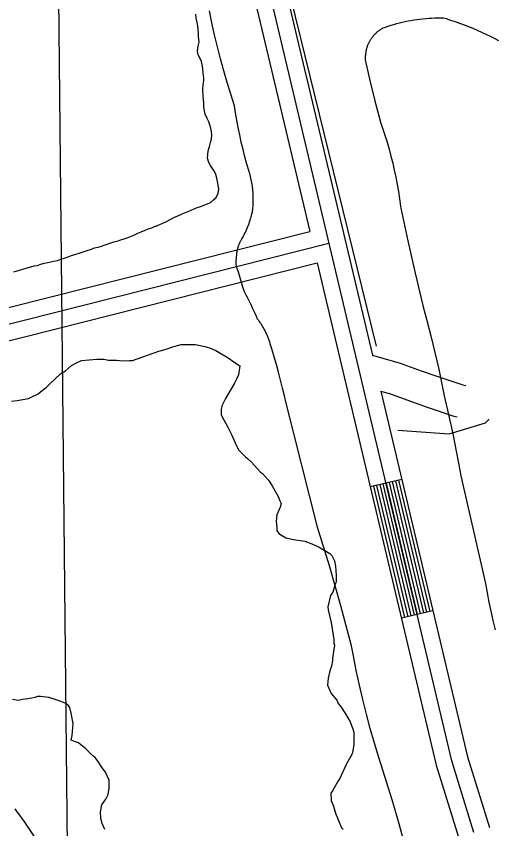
# Model space of a CAD drawing. Extents: x 3180038 to 3217926, y 922069 to 947485.
# Drawn here: x 3190046 to 3190489, y 940815 to 941568 of the extents above; entities that cross this region are included whole.
import ezdxf

# ---------------------------------------------------------------- set-up
doc = ezdxf.new("R2010")
doc.units = 0
for name, color, linetype in [('V-LEVE-TOET', 7, 'Continuous'), ('V-ROAD-CNTR', 7, 'Continuous'), ('V-RRAP-FSHR', 7, 'Continuous'), ('V-SITE-VEGE', 7, 'Continuous'), ('V-TOPO-BNDY', 7, 'Continuous'), ('V-TOPO-SHOR', 7, 'Continuous')]:
    doc.layers.add(name, color=color, linetype=linetype)

msp = doc.modelspace()

# ---------------------------------------------------------------- linework, layer by layer
at = {"layer": 'V-LEVE-TOET'}
for points in [[(3190254.65, 941360.44), (3190254.93, 941360.93), (3190255.22, 941361.41), (3190255.32, 941361.58), (3190255.32, 941361.58), (3190256.1, 941362.96), (3190256.84, 941364.34), (3190257.57, 941365.74), (3190258.27, 941367.16), (3190258.94, 941368.58), (3190259.59, 941370.01), (3190260.21, 941371.46), (3190260.81, 941372.92), (3190261.38, 941374.39), (3190261.93, 941375.86), (3190262.45, 941377.35), (3190262.94, 941378.84), (3190263.41, 941380.34), (3190263.85, 941381.86), (3190264.26, 941383.37), (3190264.65, 941384.9), (3190265.01, 941386.43), (3190265.2, 941387.31), (3190265.2, 941387.31), (3190265.37, 941388.76), (3190265.52, 941390.21), (3190265.65, 941391.66), (3190265.74, 941393.12), (3190265.82, 941394.58), (3190265.87, 941396.04), (3190265.9, 941397.5), (3190265.9, 941398.96), (3190265.87, 941400.43), (3190265.82, 941401.89), (3190265.75, 941403.35), (3190265.65, 941404.81), (3190265.53, 941406.27), (3190265.39, 941407.73), (3190265.21, 941409.19), (3190265.02, 941410.64), (3190264.8, 941412.09), (3190264.55, 941413.54), (3190264.29, 941414.98), (3190263.99, 941416.42), (3190263.68, 941417.85), (3190263.34, 941419.28), (3190262.97, 941420.7), (3190262.58, 941422.12), (3190262.17, 941423.53), (3190262.01, 941424.06), (3190262.01, 941424.06), (3190260.04, 941430.76), (3190258.18, 941437.5), (3190256.43, 941444.26), (3190254.81, 941451.05), (3190253.31, 941457.88), (3190251.92, 941464.72), (3190250.66, 941471.59), (3190249.51, 941478.48), (3190248.58, 941484.71), (3190248.58, 941484.71), (3190245.02, 941495.53), (3190241.65, 941506.4), (3190238.47, 941517.33), (3190235.47, 941528.32), (3190232.67, 941539.35), (3190230.06, 941550.44), (3190227.65, 941561.56), (3190225.43, 941572.73)], [(3190493.13, 941545.01), (3190489.26, 941547.07), (3190485.36, 941549.07), (3190481.42, 941551), (3190477.46, 941552.86), (3190473.46, 941554.65), (3190469.43, 941556.38), (3190465.37, 941558.03), (3190461.28, 941559.61), (3190457.16, 941561.13), (3190453.02, 941562.57), (3190448.86, 941563.93), (3190444.67, 941565.23), (3190442.01, 941566.01), (3190442.01, 941566.01), (3190439.26, 941566.04), (3190436.51, 941566.02), (3190433.76, 941565.95), (3190431.02, 941565.83), (3190428.27, 941565.66), (3190425.53, 941565.45), (3190422.8, 941565.19), (3190420.06, 941564.88), (3190417.34, 941564.52), (3190414.62, 941564.12), (3190411.91, 941563.67), (3190409.21, 941563.17), (3190406.51, 941562.62), (3190403.83, 941562.03), (3190401.15, 941561.39), (3190398.49, 941560.7), (3190395.84, 941559.97), (3190393.2, 941559.19), (3190390.58, 941558.37), (3190387.97, 941557.5), (3190385.71, 941556.7), (3190385.71, 941556.7), (3190385.23, 941556.43), (3190384.76, 941556.16), (3190384.3, 941555.87), (3190383.84, 941555.58), (3190383.38, 941555.28), (3190382.93, 941554.97), (3190382.48, 941554.66), (3190382.05, 941554.33), (3190381.61, 941554), (3190381.18, 941553.66), (3190380.76, 941553.31), (3190380.35, 941552.96), (3190379.94, 941552.6), (3190379.54, 941552.23), (3190379.14, 941551.86), (3190378.75, 941551.48), (3190378.36, 941551.09), (3190377.99, 941550.69), (3190377.62, 941550.29), (3190377.26, 941549.88), (3190376.9, 941549.47), (3190376.55, 941549.05), (3190376.21, 941548.62), (3190375.88, 941548.19), (3190375.55, 941547.75), (3190375.24, 941547.31), (3190374.93, 941546.86), (3190374.62, 941546.4), (3190374.33, 941545.94), (3190374.05, 941545.48), (3190373.77, 941545.01), (3190373.5, 941544.53), (3190373.24, 941544.06), (3190372.98, 941543.57), (3190372.74, 941543.08), (3190372.5, 941542.59), (3190372.28, 941542.1), (3190372.06, 941541.6), (3190371.85, 941541.09), (3190371.65, 941540.58), (3190371.45, 941540.07), (3190371.27, 941539.56), (3190371.1, 941539.04), (3190370.93, 941538.52), (3190370.78, 941538)], [(3190370.78, 941538), (3190370.63, 941537.47), (3190370.49, 941536.95), (3190370.36, 941536.41), (3190370.24, 941535.88), (3190370.13, 941535.35), (3190370.03, 941534.81), (3190369.94, 941534.27), (3190369.86, 941533.73), (3190369.79, 941533.19), (3190369.73, 941532.65), (3190369.67, 941532.11), (3190369.63, 941531.56), (3190369.59, 941531.02), (3190369.57, 941530.47), (3190369.55, 941529.93), (3190369.55, 941529.38), (3190369.55, 941528.84), (3190369.57, 941528.29), (3190369.59, 941527.75), (3190369.61, 941527.35), (3190369.61, 941527.35), (3190373.88, 941508.42), (3190378.47, 941489.56), (3190383.39, 941470.79), (3190383.45, 941470.56), (3190383.45, 941470.56), (3190385.65, 941464.18), (3190387.73, 941457.77), (3190389.7, 941451.32), (3190391.56, 941444.83), (3190393.3, 941438.32), (3190394.93, 941431.77), (3190396.44, 941425.2), (3190397.84, 941418.6), (3190399.13, 941411.98), (3190400.3, 941405.34), (3190401.35, 941398.68), (3190402.29, 941392), (3190402.56, 941389.92), (3190402.56, 941389.92), (3190408.84, 941359.79), (3190415.65, 941329.77), (3190422.99, 941299.88), (3190426.25, 941287.26), (3190426.25, 941287.26), (3190430.27, 941271.9), (3190434.03, 941256.47), (3190437.52, 941240.98), (3190440.74, 941225.44), (3190442.48, 941216.39), (3190442.48, 941216.39), (3190446.65, 941198.82), (3190450.52, 941181.19), (3190454.1, 941163.49), (3190457.37, 941145.73), (3190458, 941142.13), (3190458, 941142.13), (3190480.81, 941042.42), (3190480.81, 941042.42), (3190482.29, 941033.82), (3190483.92, 941025.24), (3190485.69, 941016.7), (3190487.62, 941008.18), (3190489.69, 940999.7)], [(3190292.99, 941223.47), (3190291.23, 941230.76), (3190289.36, 941238.03), (3190287.39, 941245.27), (3190285.31, 941252.48), (3190283.12, 941259.66), (3190281.62, 941264.39), (3190281.62, 941264.39), (3190281.38, 941265.21), (3190281.12, 941266.03), (3190280.85, 941266.85), (3190280.57, 941267.66), (3190280.28, 941268.47), (3190279.99, 941269.28), (3190279.68, 941270.08), (3190279.36, 941270.88), (3190279.03, 941271.67), (3190278.7, 941272.46), (3190278.35, 941273.24), (3190278, 941274.02), (3190277.63, 941274.8), (3190277.26, 941275.57), (3190276.88, 941276.33), (3190276.49, 941277.09), (3190276.09, 941277.84), (3190275.68, 941278.59), (3190275.27, 941279.33), (3190274.84, 941280.06), (3190274.41, 941280.78), (3190273.97, 941281.5), (3190273.52, 941282.21), (3190273.06, 941282.91), (3190272.6, 941283.61), (3190272.13, 941284.3), (3190271.65, 941284.97), (3190271.16, 941285.64), (3190270.67, 941286.3), (3190270.17, 941286.96), (3190269.89, 941287.31), (3190269.89, 941287.31), (3190268.77, 941289.85), (3190267.62, 941292.37), (3190266.47, 941294.88), (3190265.3, 941297.37), (3190264.11, 941299.85), (3190262.91, 941302.31), (3190261.69, 941304.75), (3190260.46, 941307.17), (3190259.21, 941309.57), (3190257.95, 941311.95), (3190257.68, 941312.47), (3190257.68, 941312.47), (3190256.36, 941316.78), (3190255.04, 941321.1), (3190253.72, 941325.41), (3190252.4, 941329.73), (3190251.09, 941334.04), (3190249.93, 941337.84), (3190249.93, 941337.84), (3190249.93, 941338.49), (3190249.93, 941339.15), (3190249.95, 941339.8), (3190249.98, 941340.45), (3190250.01, 941341.11), (3190250.07, 941341.76), (3190250.12, 941342.41), (3190250.2, 941343.05), (3190250.28, 941343.7), (3190250.37, 941344.35), (3190250.48, 941344.99), (3190250.48, 941344.99), (3190250.48, 941344.99), (3190250.49, 941345.55), (3190250.51, 941346.1), (3190250.55, 941346.66), (3190250.59, 941347.21), (3190250.64, 941347.77), (3190250.7, 941348.32), (3190250.77, 941348.87), (3190250.85, 941349.42), (3190250.94, 941349.97), (3190251.03, 941350.52), (3190251.14, 941351.07), (3190251.26, 941351.61), (3190251.39, 941352.15), (3190251.52, 941352.69), (3190251.67, 941353.23), (3190251.82, 941353.77), (3190251.99, 941354.3), (3190252.16, 941354.83), (3190252.34, 941355.36), (3190252.53, 941355.89), (3190252.73, 941356.41), (3190252.94, 941356.92), (3190253.16, 941357.44), (3190253.39, 941357.95), (3190253.62, 941358.46), (3190253.87, 941358.96), (3190254.12, 941359.46), (3190254.38, 941359.95), (3190254.65, 941360.44)], [(3190406.8, 940797.91), (3190400.85, 940820.01), (3190394.52, 940842), (3190387.82, 940863.88), (3190382.13, 940881.48), (3190382.13, 940881.48), (3190378.06, 940894.74), (3190374.22, 940908.07), (3190370.6, 940921.46), (3190367.23, 940934.92), (3190364.09, 940948.43), (3190361.18, 940962), (3190358.51, 940975.61), (3190356.88, 940984.65), (3190356.88, 940984.65), (3190346.91, 941021.81), (3190336.31, 941058.78), (3190325.06, 941095.57), (3190324.98, 941095.82), (3190324.98, 941095.82), (3190296.39, 941209.33), (3190294.65, 941216.15), (3190294.65, 941216.15), (3190292.99, 941223.47)]]:
    msp.add_lwpolyline(points, dxfattribs=at)
at = {"layer": 'V-ROAD-CNTR'}
for p, q in [((3190403.37, 941138.9), (3190374.18, 941131.98)), ((3190432.2, 941017.27), (3190403.01, 941010.36))]:
    msp.add_line(p, q, dxfattribs=at)
for points in [[(3190127.84, 942305.4), (3190129.76, 942295.99), (3190131.92, 942286.54), (3190134.18, 942277.13), (3190136.58, 942267.86), (3190139.34, 942258.12), (3190218.55, 941918.59), (3190314.95, 941511.92)], [(3190098.39, 942299.65), (3190100.44, 942289.64), (3190102.71, 942279.69), (3190105.08, 942269.87), (3190107.63, 942260.01), (3190110.29, 942250.62), (3190189.34, 941911.72), (3190318.11, 941368.51)], [(3190470.1, 940811.97), (3190449.77, 940878.13), (3190203.94, 941915.15), (3190124.81, 942254.37)], [(3190314.82, 941512.44), (3190376.11, 941253.9)], [(3189937.34, 941272.52), (3190318.11, 941368.51)], [(3189941.26, 941258.04), (3190335.77, 941357.5)], [(3189945.18, 941243.56), (3190325.03, 941339.32)], [(3190325.03, 941339.32), (3190435.29, 940874.19), (3190455.76, 940807.57)], [(3190375.96, 941253.87), (3190401.03, 941246.91), (3190421.38, 941239.46), (3190436.61, 941234.25), (3190459.75, 941226.34), (3190462.55, 941225.72)], [(3190383.77, 941220.57), (3190391.84, 941218.32), (3190411.37, 941211.18), (3190426.91, 941205.86), (3190451.63, 941197.41), (3190454.5, 941196.78)], [(3190384.03, 941220.49), (3190464.25, 940882.07), (3190484.43, 940816.38)], [(3190400.45, 941138.21), (3190429.28, 941016.58)], [(3190377.1, 941132.68), (3190405.93, 941011.05)], [(3190380.02, 941133.37), (3190408.85, 941011.74)], [(3190382.93, 941134.06), (3190411.77, 941012.43)], [(3190385.85, 941134.75), (3190414.69, 941013.12)], [(3190388.77, 941135.45), (3190417.6, 941013.82)], [(3190391.69, 941136.14), (3190420.52, 941014.51)], [(3190394.61, 941136.83), (3190423.44, 941015.2)], [(3190397.53, 941137.52), (3190426.36, 941015.89)], [(3190094.89, 940760.49), (3190056.96, 940817.72), (3190054.35, 940821.44), (3190051.94, 940824.82), (3190049.64, 940827.97), (3190047.45, 940830.91), (3190045.37, 940833.65)]]:
    msp.add_lwpolyline(points, dxfattribs=at)
at = {"layer": 'V-RRAP-FSHR'}
msp.add_spline([(3188909.67, 936835.56), (3188947.17, 936904.9), (3189148.2, 937330.34), (3189156.65, 937362.67), (3189315.07, 937655.25), (3189456.11, 937980.67), (3189785.8, 938633.8), (3189989.58, 939082.49), (3190086.54, 939246.28), (3190202.2, 939544.14), (3190260.41, 939640.92), (3190317.47, 939690.4), (3190371.63, 939771.98), (3190383.24, 939818.37), (3190378.32, 939877.04), (3190456.71, 940024.39), (3190526.89, 940196.44), (3190631.99, 940397.77), (3190706.57, 940575.74), (3190844.1, 940852.1), (3190870.74, 940905.55), (3190891.62, 940984.86), (3190926.08, 941035.42), (3191101.29, 941369.43), (3191117.19, 941389.32)], degree=3, dxfattribs=at)
at = {"layer": 'V-SITE-VEGE'}
for points in [[(3190042.13, 941211.39), (3190047.33, 941211.79), (3190057.72, 941213.87), (3190061.63, 941215.57), (3190066.84, 941218.12), (3190070.32, 941221.12), (3190074.24, 941224.12), (3190077.29, 941227.12), (3190087.31, 941236.56), (3190092.09, 941239.55), (3190097.75, 941244.27), (3190101.66, 941246.4), (3190106.87, 941248.95), (3190121.15, 941250.14), (3190127.64, 941250.09), (3190131.96, 941249.19), (3190139.31, 941249.14), (3190144.93, 941248.66), (3190151.42, 941249.04), (3190154.01, 941249.02), (3190178.3, 941257.48), (3190184.37, 941259.16), (3190191.3, 941261.71), (3190195.64, 941262.97), (3190199.1, 941263.81), (3190212.51, 941263.7), (3190221.15, 941261.91), (3190225.46, 941260.58), (3190231.07, 941258.37), (3190242.69, 941251.36), (3190247.85, 941247.86), (3190250, 941246.11), (3190253.45, 941243.93), (3190252.08, 941235.72), (3190250.33, 941231.84), (3190248.57, 941227.96), (3190240.24, 941213.75), (3190237.16, 941207.72), (3190236.27, 941203.84), (3190236.23, 941199.08), (3190237.08, 941196.91), (3190242.2, 941187.36), (3190245.6, 941180.41), (3190250.28, 941169.99), (3190252.41, 941166.08), (3190258.85, 941159.55), (3190260.57, 941158.23), (3190264, 941155.18), (3190267.01, 941151.7), (3190272.58, 941145.6), (3190274.3, 941144.29), (3190279.88, 941138.19)], [(3190279.88, 941138.19), (3190283.3, 941132.97), (3190288.84, 941122.98), (3190290.54, 941119.08), (3190291.82, 941116.47), (3190290.92, 941113.02), (3190287.84, 941106.12), (3190286.93, 941100.08), (3190287.75, 941094.45), (3190287.73, 941091.42), (3190289.44, 941088.81), (3190295.9, 941084.87), (3190303.24, 941083.08), (3190313.6, 941081.71), (3190320.07, 941079.06), (3190326.97, 941075.98), (3190336.87, 941070.28), (3190338.59, 941068.53), (3190341.14, 941063.33), (3190341.97, 941058.56), (3190342.77, 941049.91), (3190342.73, 941043.85), (3190341.84, 941041.7), (3190339.62, 941034.36), (3190337.44, 941031.35), (3190334.76, 941020.99), (3190335.17, 941017.96), (3190338.11, 941006.26), (3190340.58, 940990.67), (3190340.56, 940987.64), (3190340.97, 940985.48), (3190339.15, 940973.38), (3190339.13, 940970.79), (3190338.23, 940966.04), (3190336.9, 940961.72), (3190335.11, 940954.82), (3190334.63, 940948.33), (3190338.03, 940940.52), (3190343.17, 940934.43), (3190344.45, 940931.39), (3190346.59, 940928.78), (3190351.29, 940921.82), (3190355.56, 940914.43), (3190356.83, 940910.97), (3190358.11, 940907.93), (3190358.94, 940904.46), (3190358.86, 940893.22), (3190358.39, 940889.33), (3190357.49, 940884.58), (3190355.74, 940881.99), (3190352.23, 940875.54), (3190345.64, 940861.31), (3190344.32, 940859.59), (3190340.82, 940853.13), (3190339.07, 940850.55), (3190337.75, 940848.4), (3190338.13, 940841.48), (3190340.25, 940836.27), (3190341.93, 940829.77), (3190347.45, 940816.32), (3190349.17, 940814.58)], [(3190128.59, 940814.56), (3190126.04, 940820.2), (3190124.78, 940824.96), (3190124.39, 940831.02), (3190125.74, 940837.5), (3190129.24, 940842.66), (3190131.43, 940846.97), (3190132.35, 940853.02), (3190132.4, 940860.37), (3190129, 940867.75), (3190126, 940871.66), (3190122.16, 940877.75), (3190119.16, 940881.66), (3190117.44, 940882.98), (3190111.01, 940889.51), (3190106.28, 940893.01), (3190104.12, 940894.76), (3190100.24, 940896.08), (3190097.23, 940897.4), (3190098.12, 940901.72), (3190099.08, 940912.96), (3190097.42, 940922.49), (3190096.16, 940927.69), (3190094.45, 940929.86), (3190091.87, 940931.61), (3190085.4, 940934.26), (3190076.77, 940936.92), (3190069, 940937.85), (3190065.97, 940937.87), (3190063.8, 940937.02), (3190060.76, 940936.18), (3190057.3, 940935.77), (3190052.1, 940934.95), (3190048.21, 940934.11), (3190043.02, 940935.02)]]:
    msp.add_lwpolyline(points, dxfattribs=at)
at = {"layer": 'V-TOPO-BNDY'}
msp.add_line((3190109.41, 939329.52), (3190081.49, 941997.08), dxfattribs=at)
at = {"layer": 'V-TOPO-SHOR'}
msp.add_line((3190285, 941647.23), (3190379.58, 941262.14), dxfattribs=at)
for points in [[(3190090.79, 941343.77), (3190094.51, 941345.09), (3190097.55, 941346.25), (3190100.59, 941347.07), (3190104.82, 941348.39), (3190108.37, 941349.54), (3190112.09, 941350.69), (3190116.14, 941352.18), (3190119.02, 941353.16), (3190122.4, 941353.98), (3190125.27, 941354.97), (3190128.65, 941355.96), (3190134.06, 941357.94), (3190136.93, 941358.93), (3190139.97, 941359.41), (3190143.35, 941360.73), (3190146.23, 941361.72), (3190149.27, 941362.71), (3190152.14, 941363.87), (3190155.19, 941365.19), (3190159.08, 941366.85), (3190162.12, 941368.01), (3190165.68, 941369.66), (3190168.72, 941370.82), (3190171.93, 941371.97), (3190175.15, 941373.3), (3190175.99, 941373.46), (3190178.53, 941374.62), (3190181.4, 941375.78), (3190185.47, 941377.77), (3190189.53, 941379.93), (3190192.24, 941381.43), (3190195.96, 941382.92), (3190199.34, 941384.58), (3190202.22, 941385.74), (3190205.6, 941386.89), (3190208.47, 941388.05), (3190211.18, 941389.37), (3190214.06, 941390.7), (3190217.27, 941391.69), (3190220.14, 941392.68), (3190223.36, 941394), (3190226.23, 941395.33), (3190229.12, 941397.66), (3190231.5, 941400.01), (3190233.38, 941404.04), (3190234.08, 941407.4), (3190233.27, 941411.29), (3190232.79, 941414.67), (3190232.14, 941417.7), (3190231.32, 941421.08), (3190229.83, 941423.96), (3190228.16, 941426.67), (3190226.16, 941429.55), (3190224.83, 941432.43), (3190223.52, 941436.32), (3190223.71, 941439.69), (3190224.24, 941443.22), (3190225.45, 941447.09), (3190226.33, 941450.96), (3190227.2, 941454.33), (3190227.39, 941457.7), (3190227.25, 941460.9), (3190226.6, 941464.28), (3190225.61, 941467.15), (3190224.62, 941470.03), (3190223.29, 941473.07), (3190221.47, 941476.97), (3190220.65, 941480.17), (3190220, 941483.55), (3190220.03, 941487.26), (3190219.89, 941490.8), (3190219.58, 941493.84), (3190219.29, 941499.91), (3190219.49, 941504.12), (3190220.02, 941507.83), (3190220.05, 941511.2), (3190219.57, 941514.74), (3190219.1, 941519.3), (3190218.62, 941522.68), (3190217.8, 941525.89), (3190216.48, 941529.27), (3190214.82, 941532.15), (3190214.17, 941535.52), (3190214.71, 941540.07), (3190215.75, 941543.77), (3190215.28, 941549), (3190215.14, 941552.04), (3190215, 941555.58), (3190214.69, 941558.79), (3190213.87, 941562), (3190212.89, 941566.05), (3190212.74, 941569.59)], [(3190044.33, 941331.15), (3190049.4, 941332.63), (3190053.45, 941333.95), (3190056.66, 941334.93), (3190059.87, 941335.75), (3190062.91, 941336.57), (3190065.95, 941337.05), (3190069.16, 941338.04), (3190072.37, 941339.03), (3190075.75, 941339.68), (3190081.16, 941340.98), (3190084.53, 941341.63), (3190087.74, 941342.79), (3190090.79, 941343.77)], [(3190399.85, 941184.45), (3190447.14, 941181.07), (3190480.92, 941191.2), (3190484.3, 941194.58)]]:
    msp.add_lwpolyline(points, dxfattribs=at)

doc.saveas('drawing.dxf')
